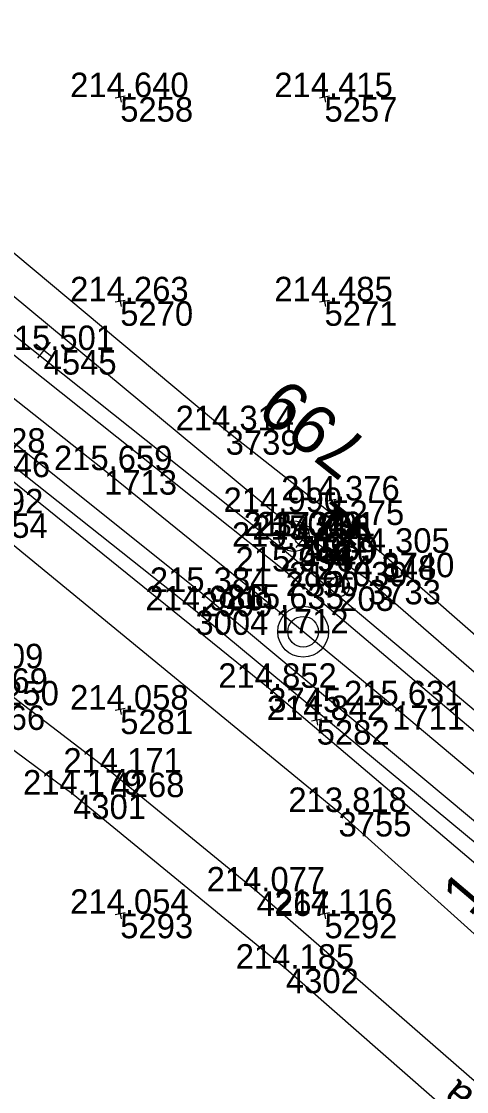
# Model space of a CAD drawing. Extents: x -556590 to -554855, y -1137918 to -1135717.
# Drawn here: x -555984.8 to -555963, y -1136128.7 to -1136076.3 of the extents above; entities that cross this region are included whole.
import ezdxf

# ---------------------------------------------------------------- set-up
doc = ezdxf.new("R2010")
doc.units = 0
for name, color, linetype in [('Vrstva 1', 7, 'Continuous'), ('Vrstva 11', 7, 'Continuous'), ('Vrstva 4', 7, 'Continuous'), ('Vrstva 48', 7, 'Continuous'), ('Vrstva 49', 7, 'Continuous'), ('Vrstva 51', 7, 'Continuous'), ('Vrstva 60', 7, 'Continuous'), ('Vrstva 61', 7, 'Continuous'), ('Vrstva 63', 7, 'Continuous'), ('Vrstva 7', 7, 'Continuous')]:
    doc.layers.add(name, color=color, linetype=linetype)

msp = doc.modelspace()

# ---------------------------------------------------------------- linework, layer by layer
at = {"layer": 'Vrstva 1'}
msp.add_lwpolyline([(-555960.154, -1136115.276), (-555966.686, -1136109.789), (-555972.391, -1136105.07), (-555980.79, -1136098.271), (-555988.861, -1136091.894), (-555996.698, -1136085.814), (-556000.171, -1136083.173), (-556003.144, -1136080.927), (-556011.619, -1136074.635), (-556019.74, -1136068.744), (-556028.634, -1136062.449), (-556038.038, -1136055.957), (-556046.905, -1136049.988), (-556056.242, -1136043.855), (-556065.684, -1136037.797), (-556074.529, -1136032.231), (-556083.366, -1136026.759), (-556092.119, -1136021.415), (-556099.887, -1136016.72), (-556108.312, -1136011.656), (-556117.392, -1136006.238), (-556126.405, -1136000.873), (-556135.067, -1135995.727), (-556144.312, -1135990.237)], dxfattribs=at)
at = {"layer": 'Vrstva 11'}
for p, q in [((-555971.342, -1136101.198), (-555970.56, -1136101.83)), ((-555970.589, -1136101.167), (-555971.288, -1136101.241)), ((-555970.452, -1136101.53), (-555970.876, -1136101.574))]:
    msp.add_line(p, q, dxfattribs=at)
msp.add_circle((-555970.951, -1136101.514), 0.503, dxfattribs=at)
msp.add_arc((-555970.951, -1136101.514), 0.503, 321.0098, 141.0098, dxfattribs=at)
at = {"layer": 'Vrstva 4'}
for points in [[(-555923.742, -1136145.62), (-555939.24, -1136131.403), (-555956.321, -1136116.441), (-555971.902, -1136103.234), (-555992.92, -1136086.505), (-555997.914, -1136082.269)], [(-555997.914, -1136082.269), (-555992.591, -1136085.78), (-555972.174, -1136102.026), (-555955.431, -1136116.094), (-555938.794, -1136130.743), (-555923.289, -1136145.055)], [(-555925.853, -1136147.731), (-555938.437, -1136136.155), (-555958.032, -1136119.331), (-555976.097, -1136104.237), (-555996.323, -1136088.056), (-556000.411, -1136085.031)], [(-556000.411, -1136085.031), (-555999.706, -1136086.488), (-555996.42, -1136089.198), (-555976.318, -1136105.138), (-555958.017, -1136120.333), (-555938.821, -1136137.014), (-555926.527, -1136148.412)]]:
    msp.add_lwpolyline(points, dxfattribs=at)
at = {"layer": 'Vrstva 49'}
for p, q in [((-555979.754, -1136079.953), (-555980.246, -1136080.047)), ((-555980.047, -1136079.754), (-555979.953, -1136080.246)), ((-555969.754, -1136079.953), (-555970.246, -1136080.047)), ((-555970.047, -1136079.754), (-555969.953, -1136080.246)), ((-555980.047, -1136089.754), (-555979.953, -1136090.246)), ((-555970.047, -1136089.754), (-555969.953, -1136090.246)), ((-555979.754, -1136089.953), (-555980.246, -1136090.047)), ((-555969.754, -1136089.953), (-555970.246, -1136090.047)), ((-555969.42, -1136099.709), (-555969.912, -1136099.803)), ((-555969.713, -1136099.51), (-555969.619, -1136100.002)), ((-555980.047, -1136109.754), (-555979.953, -1136110.246)), ((-555979.754, -1136109.953), (-555980.246, -1136110.047)), ((-555970.429, -1136110.268), (-555970.335, -1136110.76)), ((-555970.136, -1136110.467), (-555970.628, -1136110.561)), ((-555980.047, -1136119.754), (-555979.953, -1136120.246)), ((-555970.047, -1136119.754), (-555969.953, -1136120.246)), ((-555979.754, -1136119.953), (-555980.246, -1136120.047)), ((-555969.754, -1136119.953), (-555970.246, -1136120.047))]:
    msp.add_line(p, q, dxfattribs=at)
for points in [[(-555924.716, -1136141.474), (-555941.409, -1136126.632), (-555967.869, -1136103.643), (-555972.49, -1136100.321), (-555990.893, -1136085.055), (-555996.533, -1136080.036)], [(-555996.533, -1136080.036), (-555992.965, -1136081.455), (-555990.309, -1136083.356), (-555974.837, -1136096.315), (-555967.212, -1136102.316), (-555950.68, -1136116.822), (-555931.148, -1136133.738), (-555923.633, -1136140.526)], [(-555927.093, -1136149.006), (-555938.231, -1136138.726), (-555956.655, -1136122.616), (-555972.751, -1136108.933), (-555987.001, -1136097.415), (-555999.041, -1136088.452), (-556000.587, -1136088.062), (-556001.298, -1136088.491), (-556001.983, -1136090.415), (-556001.654, -1136092.921)], [(-556001.654, -1136092.921), (-556000.619, -1136091.366), (-555999.97, -1136091.058), (-555987.117, -1136100.388), (-555969.313, -1136115.015), (-555950.367, -1136132.06), (-555929.266, -1136151.301)]]:
    msp.add_lwpolyline(points, dxfattribs=at)
at = {"layer": 'Vrstva 51'}
for points in [[(-555952.273, -1136137.241), (-555973.316, -1136118.908), (-555980.425, -1136113.088), (-555987.111, -1136107.976), (-555993.488, -1136103.784), (-555998.163, -1136101.664), (-556001.659, -1136100.399), (-556005.463, -1136099.23), (-556009.295, -1136097.462), (-556013.414, -1136095.232), (-556020.931, -1136090.347), (-556037.809, -1136078.372)], [(-555931.804, -1136158.582), (-555941.684, -1136149.382), (-555955.479, -1136137.107), (-555971.889, -1136122.69), (-555982.305, -1136114.162), (-555990.712, -1136107.939), (-555993.068, -1136106.378), (-555995.342, -1136105.215), (-555999.481, -1136103.835), (-556003.109, -1136102.758)]]:
    msp.add_lwpolyline(points, dxfattribs=at)
at = {"layer": 'Vrstva 60'}
for p, q in [((-555980, -1136080), (-555980, -1136080)), ((-555970, -1136080), (-555970, -1136080)), ((-555980, -1136090), (-555980, -1136090)), ((-555970, -1136090), (-555970, -1136090)), ((-555983.746, -1136092.389), (-555983.746, -1136092.389)), ((-555974.837, -1136096.315), (-555974.837, -1136096.315)), ((-555980.79, -1136098.271), (-555980.79, -1136098.271)), ((-555969.666, -1136099.756), (-555969.666, -1136099.756)), ((-555972.49, -1136100.321), (-555972.49, -1136100.321)), ((-555971.499, -1136101.503), (-555971.499, -1136101.503)), ((-555971.085, -1136101.676), (-555971.085, -1136101.676)), ((-555970.951, -1136101.514), (-555970.951, -1136101.514)), ((-555972.174, -1136102.026), (-555972.174, -1136102.026)), ((-555967.212, -1136102.316), (-555967.212, -1136102.316)), ((-555971.902, -1136103.234), (-555971.902, -1136103.234)), ((-555969.277, -1136103.966), (-555969.277, -1136103.966)), ((-555967.869, -1136103.643), (-555967.869, -1136103.643)), ((-555976.097, -1136104.237), (-555976.097, -1136104.237)), ((-555976.318, -1136105.138), (-555976.318, -1136105.138)), ((-555972.391, -1136105.07), (-555972.391, -1136105.07)), ((-555972.751, -1136108.933), (-555972.751, -1136108.933)), ((-555966.686, -1136109.789), (-555966.686, -1136109.789)), ((-555980, -1136110), (-555980, -1136110)), ((-555970.382, -1136110.514), (-555970.382, -1136110.514)), ((-555980.425, -1136113.088), (-555980.425, -1136113.088)), ((-555982.305, -1136114.162), (-555982.305, -1136114.162)), ((-555969.313, -1136115.015), (-555969.313, -1136115.015)), ((-555973.316, -1136118.908), (-555973.316, -1136118.908)), ((-555980, -1136120), (-555980, -1136120)), ((-555970, -1136120), (-555970, -1136120)), ((-555971.889, -1136122.69), (-555971.889, -1136122.69))]:
    msp.add_line(p, q, dxfattribs=at)
at = {"layer": 'Vrstva 63'}
msp.add_line((-555971.46, -1136101.534), (-555971.538, -1136101.472), dxfattribs=at)
msp.add_circle((-555971.499, -1136101.503), 0.756, dxfattribs=at)
at = {"layer": 'Vrstva 7'}
for p, q in [((-555983.436, -1136091.997), (-555984.056, -1136092.781)), ((-555984.138, -1136092.079), (-555983.354, -1136092.699)), ((-555971.474, -1136101.361), (-555970.696, -1136101.991)), ((-555970.77, -1136101.287), (-555971.4, -1136102.065)), ((-555969.277, -1136104.016), (-555969.277, -1136103.916))]:
    msp.add_line(p, q, dxfattribs=at)
for centre, radius in [((-555969.277, -1136103.966), 0.5), ((-555971.045, -1136106.184), 1.246), ((-555971.045, -1136106.184), 0.752)]:
    msp.add_circle(centre, radius, dxfattribs=at)

# ---------------------------------------------------------------- texts
at = {"layer": 'Vrstva 11'}
msp.add_text('31', height=2, rotation=141.0098, dxfattribs=at).set_placement((-555967.43, -1136101.521))
at = {"layer": 'Vrstva 48'}
msp.add_text('1,0', height=2, rotation=49.6326, dxfattribs=at).set_placement((-555962.858, -1136120.186))
at = {"layer": 'Vrstva 51'}
msp.add_text('cyklostezka', height=1.5, rotation=138.9371, dxfattribs=at).set_placement((-555955.644, -1136134.872))
at = {"layer": 'Vrstva 60'}
for s, p in [('5258', (-555980, -1136081.2)), ('5257', (-555970, -1136081.2)), ('5270', (-555980, -1136091.2)), ('5271', (-555970, -1136091.2)), ('4545', (-555983.746, -1136093.589)), ('3739', (-555974.837, -1136097.515)), ('3746', (-555987.001, -1136098.615)), ('1713', (-555980.79, -1136099.471)), ('5275', (-555969.666, -1136100.956)), ('3754', (-555987.117, -1136101.588)), ('3734', (-555972.49, -1136101.521)), ('799', (-555971.499, -1136102.703)), ('1510', (-555971.085, -1136102.876)), ('4259', (-555970.951, -1136102.714)), ('2994', (-555972.174, -1136103.226)), ('3740', (-555967.212, -1136103.516)), ('2990', (-555971.902, -1136104.434)), ('203', (-555969.277, -1136105.166)), ('3733', (-555967.869, -1136104.843)), ('2999', (-555976.097, -1136105.437)), ('3004', (-555976.318, -1136106.338)), ('1712', (-555972.391, -1136106.27)), ('4269', (-555987.111, -1136109.176)), ('3745', (-555972.751, -1136110.133)), ('366', (-555986.353, -1136110.995)), ('1711', (-555966.686, -1136110.989)), ('5281', (-555980, -1136111.2)), ('5282', (-555970.382, -1136111.714)), ('4268', (-555980.425, -1136114.288)), ('4301', (-555982.305, -1136115.362)), ('3755', (-555969.313, -1136116.215)), ('4267', (-555973.316, -1136120.108)), ('5293', (-555980, -1136121.2)), ('5292', (-555970, -1136121.2)), ('4302', (-555971.889, -1136123.89))]:
    msp.add_text(s, height=1.2, dxfattribs=at).set_placement(p)
at = {"layer": 'Vrstva 61'}
for s, p in [('214.640', (-555982.451, -1136080)), ('214.415', (-555972.456, -1136080)), ('214.263', (-555982.452, -1136090)), ('214.485', (-555972.456, -1136090)), ('215.501', (-555986.103, -1136092.389)), ('214.314', (-555977.288, -1136096.315)), ('215.028', (-555989.455, -1136097.415)), ('215.659', (-555983.244, -1136098.271)), ('214.376', (-555972.118, -1136099.756)), ('213.992', (-555989.565, -1136100.388)), ('214.990', (-555974.941, -1136100.321)), ('215.019', (-555973.953, -1136101.503)), ('214.991', (-555973.308, -1136101.514)), ('215.141', (-555974.531, -1136102.026)), ('215.806', (-555973.537, -1136101.676)), ('214.305', (-555969.668, -1136102.316)), ('215.496', (-555974.354, -1136103.234)), ('214.848', (-555970.323, -1136103.643)), ('215.384', (-555978.548, -1136104.237)), ('215.039', (-555971.731, -1136103.966)), ('214.986', (-555978.77, -1136105.138)), ('215.635', (-555974.847, -1136105.07)), ('214.209', (-555989.565, -1136107.976)), ('214.852', (-555975.199, -1136108.933)), ('214.250', (-555988.804, -1136109.795)), ('214.058', (-555982.454, -1136110)), ('215.631', (-555969.043, -1136109.789)), ('214.842', (-555972.83, -1136110.514)), ('214.171', (-555982.782, -1136113.088)), ('214.179', (-555984.759, -1136114.162)), ('213.818', (-555971.767, -1136115.015)), ('214.077', (-555975.768, -1136118.908)), ('214.054', (-555982.451, -1136120)), ('214.116', (-555972.452, -1136120)), ('214.185', (-555974.345, -1136122.69))]:
    msp.add_text(s, height=1.2, dxfattribs=at).set_placement(p)
at = {"layer": 'Vrstva 63'}
msp.add_text('799', height=2.4, rotation=141.4824, dxfattribs=at).set_placement((-555967.715, -1136096.984))

doc.saveas('drawing.dxf')
